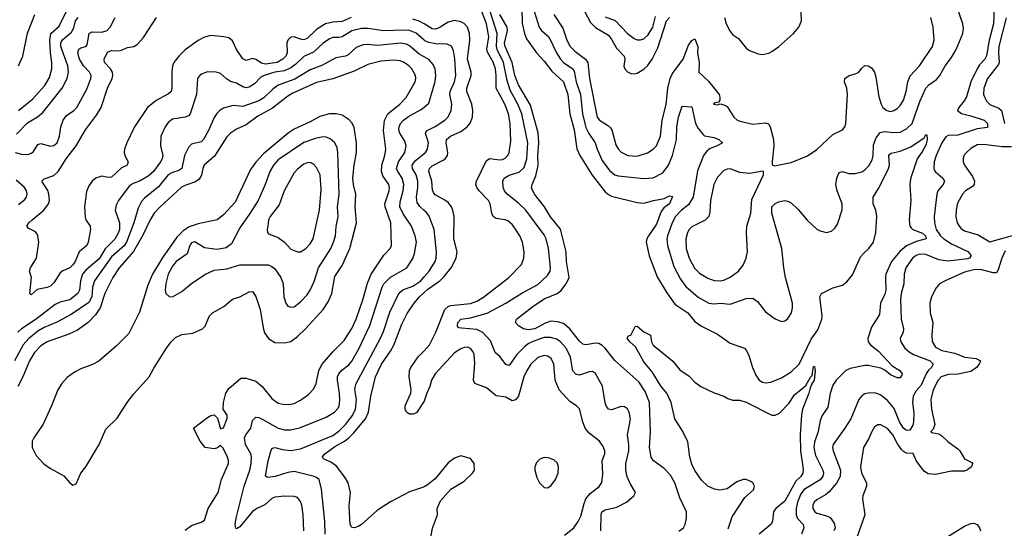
# Model space of a CAD drawing. Header units: inches. Extents: x 1649636 to 1815363, y 506543 to 641975.
# Tile 413 of 656: x 1727478 to 1733619, y 614127 to 617297. Entities that reach past the tile are written whole.
import ezdxf

# ---------------------------------------------------------------- set-up
doc = ezdxf.new("R2010")
doc.units = ezdxf.units.IN
doc.header["$MEASUREMENT"] = 0
doc.layers.add('B7621', color=7, linetype='Continuous')
doc.layers.add('B7631', color=7, linetype='Continuous')

msp = doc.modelspace()

# ---------------------------------------------------------------- linework, layer by layer
at = {"layer": 'B7621', "color": 5}
for points, elevation in [([(1727470, 616731.7), (1727558.3, 616801.7), (1727633.8, 616886.2), (1727663.5, 616936.5), (1727677.7, 616990), (1727678.8, 617030), (1727670.3, 617090.3), (1727666.6, 617170), (1727672.7, 617210), (1727723.7, 617256.3), (1727769.4, 617350.6)], 680), ([(1727450, 616469.4), (1727490, 616459.5), (1727530, 616457), (1727553.7, 616466.3), (1727564.2, 616475.8), (1727590, 616519.5), (1727610, 616524.9), (1727670, 616507.7), (1727690, 616513.6), (1727710.7, 616530), (1727726.8, 616570), (1727734.9, 616630), (1727749.2, 616670), (1727770, 616698.8), (1727815.1, 616730), (1727834.8, 616750), (1727896.2, 616863.8), (1727922, 616930), (1727922.9, 616950), (1727913.3, 616970), (1727874.8, 617010), (1727851.7, 617050), (1727841.1, 617090), (1727846.1, 617113.9), (1727858.5, 617121.5), (1727890.6, 617129.4), (1727899.5, 617140.5), (1727911, 617210), (1727930, 617220.5), (1727990, 617219.5), (1728022.6, 617230), (1728042.5, 617250), (1728072.8, 617310)], 640), ([(1727457.2, 616582.8), (1727526.3, 616653.7), (1727589, 616691), (1727622.1, 616717.9), (1727743.7, 616870), (1727774.5, 616930), (1727782.8, 616970), (1727778.8, 617010), (1727734.8, 617130), (1727734.1, 617150), (1727738.6, 617161.4), (1727746.5, 617173.5), (1727801.2, 617218.8), (1727814.7, 617245.3), (1727825.6, 617290), (1727842, 617310)], 660), ([(1727471.1, 617010), (1727496.9, 617070), (1727526.9, 617213.1), (1727571.4, 617330)], 720), ([(1729544.7, 617310), (1729490, 617286.4), (1729430, 617281.6), (1729384.9, 617270), (1729330, 617236.2), (1729270, 617178.9), (1729250, 617171.1), (1729230, 617174.4), (1729190, 617190.6), (1729170, 617188.7), (1729150.1, 617169.9), (1729145, 617150), (1729146.3, 617090), (1729138.1, 617070), (1729120.1, 617050), (1729084, 617030), (1729010, 617020.1), (1728985.3, 617025.3), (1728950, 617047.9), (1728930, 617054.8), (1728890, 617042.7), (1728870, 617052.4), (1728830, 617111.3), (1728804.9, 617164.9), (1728782.8, 617182.8), (1728750.5, 617190.5), (1728670, 617197.3), (1728630, 617187.5), (1728590, 617166.9), (1728510, 617108.6), (1728470, 617069.9), (1728439.6, 617030), (1728431.6, 617010), (1728425.8, 616974.2), (1728427.1, 616872.9), (1728423.2, 616850), (1728405.7, 616834.3), (1728330, 616793.7), (1728275.9, 616750), (1728194.6, 616630), (1728145.7, 616530), (1728131.9, 616490), (1728129.4, 616470), (1728133, 616450), (1728155.3, 616410), (1728148.7, 616390), (1728110, 616370.5), (1728050, 616315.2), (1728030, 616312.8), (1727990, 616321.6), (1727953.1, 616310), (1727929.7, 616290.3), (1727910, 616262.3), (1727894.9, 616225.1), (1727882.2, 616130), (1727886.3, 616066.3), (1727891.3, 616050), (1727917, 616010), (1727920.3, 615990), (1727905.8, 615910), (1727897.4, 615890), (1727849.3, 615850.7), (1727823.5, 615790), (1727810, 615769.8), (1727790, 615750.9), (1727747.7, 615732.3), (1727730, 615719.5), (1727690, 615656.2), (1727670, 615636.9), (1727650, 615626.9), (1727585.8, 615614.2), (1727550, 615582), (1727542, 615590), (1727552, 615690), (1727539.5, 615730), (1727545.6, 615750), (1727583.1, 615810), (1727597.7, 615910), (1727591.3, 615950), (1727584.8, 615964.8), (1727575.5, 615975.5), (1727535.2, 615995.2), (1727521.6, 616010), (1727534.7, 616030), (1727556.1, 616050), (1727629.1, 616110), (1727657, 616150), (1727663.2, 616170), (1727660.5, 616210), (1727652.9, 616232.9), (1727616.9, 616290), (1727630, 616304.4), (1727690, 616325), (1727718, 616350), (1727768, 616430), (1727830, 616510.9), (1727887.6, 616610), (1727957.7, 616702.3), (1727986.7, 616750), (1728025.5, 616870), (1728055.3, 616930), (1728059.1, 616950), (1728056, 616970), (1728045, 616990), (1728006.2, 617030), (1728004.7, 617050), (1728026, 617094), (1728050, 617104.3), (1728090, 617103.1), (1728112.4, 617107.6), (1728150, 617123.9), (1728190, 617130.2), (1728210, 617142.2), (1728250, 617184.9), (1728331.1, 617310)], 620), ([(1730000, 617270.4), (1729970, 617288.3), (1729930, 617300.3)], 620), ([(1730000, 617169.9), (1729950, 617212.2), (1729910, 617229.1), (1729870, 617232.1), (1729748.2, 617228.2), (1729650, 617242.5), (1729610, 617241.7), (1729550, 617226.8), (1729490, 617189.9), (1729470, 617185), (1729430, 617185.4), (1729410, 617178.3), (1729370.2, 617150), (1729310, 617094.9), (1729250, 617066.5), (1729201, 617019), (1729170, 616996.6), (1729130, 616978.5), (1729070, 616969.2), (1729003.2, 616950), (1728982, 616938), (1728943.2, 616896.8), (1728910, 616876.1), (1728890, 616872.5), (1728870, 616877.4), (1728830, 616901), (1728792.5, 616912.5), (1728767.3, 616927.3), (1728730, 616961.1), (1728704, 616970), (1728649.1, 616970.9), (1728604.6, 616955.4), (1728586, 616930), (1728581.2, 616830), (1728540.8, 616710), (1728530, 616696.9), (1728510.9, 616689.1), (1728430, 616677.2), (1728403.9, 616656.1), (1728384.4, 616630), (1728357.3, 616570), (1728356.5, 616510), (1728370.9, 616450), (1728367.3, 616430), (1728355.8, 616410), (1728311.9, 616350), (1728278.7, 616321.3), (1728230, 616292.1), (1728184.6, 616275.4), (1728159.9, 616260.1), (1728095, 616170), (1728079.4, 616140.6), (1728073.8, 616110), (1728100.6, 616030), (1728100.1, 615990), (1728092.9, 615967.1), (1728070.3, 615929.7), (1728011.2, 615868.8), (1727973.2, 615806.8), (1727890, 615735.4), (1727870.6, 615710), (1727857.4, 615670), (1727851.4, 615610), (1727840.1, 615590), (1727790, 615550.9), (1727730, 615537.2), (1727698.7, 615521.3), (1727580.1, 615430), (1727489.8, 615370.2), (1727466.7, 615350)], 640), ([(1730000, 617065.5), (1729970, 617082.7), (1729910, 617133.4), (1729890, 617144.7), (1729850, 617151.3), (1729710, 617135.3), (1729650, 617142.2), (1729619.6, 617140.4), (1729577.1, 617122.9), (1729524.2, 617075.8), (1729510, 617069.3), (1729450, 617059.2), (1729366.5, 617013.5), (1729290, 616984), (1729194.4, 616925.7), (1729090.8, 616889.2), (1729055.8, 616864.2), (1729001.6, 616810), (1728970, 616791.8), (1728870, 616756.7), (1728810, 616762), (1728750, 616744.8), (1728727.4, 616732.6), (1728707.4, 616712.6), (1728691.8, 616688.2), (1728657.8, 616610), (1728625.2, 616550), (1728610, 616535.5), (1728550, 616521.2), (1728530, 616500.4), (1728505, 616450), (1728490.1, 616369.9), (1728470, 616356.3), (1728430, 616343.9), (1728404.6, 616330), (1728344.4, 616255.6), (1728255.8, 616184.2), (1728237, 616163), (1728217.3, 616122.7), (1728189.6, 616030), (1728145, 615910), (1728130, 615886.3), (1728050, 615818.1), (1727945.1, 615670), (1727931.4, 615630), (1727928.5, 615570), (1727910, 615533.6), (1727799.9, 615460.1), (1727709, 615411), (1727630, 615377.7), (1727590, 615355), (1727534.6, 615310), (1727500.3, 615270), (1727444.4, 615170)], 660), ([(1728510, 614115.6), (1728550, 614144.6), (1728610, 614164.2), (1728630, 614177.3), (1728654, 614250), (1728715.1, 614350), (1728735.8, 614430), (1728779.8, 614530), (1728779.8, 614550), (1728773.3, 614570), (1728747.1, 614627.1), (1728730, 614642), (1728712.3, 614627.7), (1728690, 614621.5), (1728635.3, 614630), (1728604, 614670), (1728561.2, 614750), (1728650, 614816.8), (1728670, 614829.2), (1728690, 614834), (1728712.3, 614812.3), (1728730, 614747.3), (1728750, 614753.4), (1728771, 614811), (1728770.9, 614830.9), (1728747.1, 614870), (1728749.8, 614910), (1728764.5, 614970), (1728782.7, 614997.3), (1728857.3, 615062.8), (1728890, 615062), (1728950, 615044.3), (1728990.2, 615010), (1729050, 614936.5), (1729090, 614907.6), (1729130, 614898.8), (1729170, 614899.7), (1729190, 614904.7), (1729230, 614925.4), (1729278.6, 614961.4), (1729310, 614993.4), (1729327.3, 615030), (1729344.5, 615110), (1729363.9, 615150), (1729430, 615225.8), (1729501.7, 615298.3), (1729548.8, 615371.2), (1729576.4, 615430), (1729619, 615550), (1729646.2, 615653.8), (1729669.8, 615709.8), (1729748.2, 615830), (1729788.7, 615870), (1729797.3, 615890), (1729792.9, 616030), (1729757.2, 616130), (1729754.6, 616150), (1729782.1, 616230), (1729783.6, 616250), (1729779.3, 616270), (1729743.2, 616323.2), (1729733.8, 616350), (1729737.5, 616390), (1729756.2, 616450), (1729761.7, 616490), (1729747.2, 616607.2), (1729752.3, 616667.7), (1729773.9, 616710), (1729848.4, 616770), (1729888, 616812), (1729944.1, 616910), (1729948.4, 616930), (1729946, 616950), (1729923.7, 616990), (1729905.5, 617010), (1729876.4, 617030), (1729850, 617040.7), (1729810, 617044.1), (1729730, 617037.5), (1729650, 617017.3), (1729563.6, 616976.4), (1729431.3, 616928.7), (1729330, 616906), (1729182, 616838), (1729150, 616819.3), (1729054.5, 616745.5), (1728963.7, 616696.3), (1728890, 616642), (1728830, 616615), (1728792.3, 616590), (1728770, 616567.6), (1728693.1, 616446.9), (1728629.4, 616390), (1728620.1, 616370), (1728612, 616328), (1728597.8, 616302.2), (1728573.5, 616286.5), (1728513.6, 616266.4), (1728487.3, 616252.7), (1728351.1, 616128.9), (1728316.8, 616090), (1728291.1, 616048.9), (1728245.8, 615954.2), (1728188.5, 615851.5), (1728099, 615750), (1728059.3, 615690), (1728008.8, 615591.2), (1727978.8, 615501.2), (1727950, 615457.2), (1727905.4, 615410), (1727837.4, 615362.6), (1727783.8, 615336.2), (1727650, 615289.4), (1727610, 615265), (1727570, 615223.2), (1727538.9, 615170), (1727498, 615070), (1727467.1, 615010)], 680), ([(1728826.1, 614126.1), (1728820.8, 614150), (1728827.4, 614190), (1728878, 614390), (1728912.9, 614490), (1728921.9, 614530), (1728922.9, 614570), (1728918.5, 614590), (1728886, 614650), (1728879.5, 614690), (1728887.8, 614710), (1728918.6, 614750), (1728930, 614799.3), (1728950, 614818.9), (1728970, 614816.5), (1728990, 614807.2), (1729090, 614750.8), (1729130, 614740.2), (1729170, 614739.8), (1729230, 614754.2), (1729390, 614819.3), (1729441.1, 614850), (1729463.8, 614876.2), (1729470.6, 614890), (1729474.7, 614925.3), (1729472.2, 614970), (1729459.1, 615050), (1729460.5, 615070), (1729468.5, 615090), (1729487.4, 615112.6), (1729530, 615145.5), (1729550, 615169.3), (1729594.5, 615250), (1729660.9, 615390), (1729737.9, 615630), (1729748.1, 615650), (1729790, 615691.6), (1729893.3, 615750), (1729930, 615807.4), (1729941.1, 615838.9), (1729953, 615910), (1729944.3, 615950), (1729922.3, 616010), (1729870, 616087), (1729849.9, 616130), (1729850, 616162), (1729869.9, 616230), (1729873.3, 616270), (1729862.9, 616310), (1729836.4, 616350), (1729828.9, 616370), (1729840.9, 616410), (1729879.3, 616470), (1729887.7, 616510), (1729879.5, 616539.5), (1729847.9, 616590), (1729843, 616610), (1729844.6, 616630), (1729853.3, 616650), (1729872.2, 616670), (1729910, 616697.2), (1729982.7, 616737.3), (1730000, 616751.4)], 660), ([(1730000, 616107.7), (1729972.9, 616132.9), (1729957, 616157), (1729952.5, 616190), (1729961.8, 616250), (1729962, 616290), (1729950.4, 616330), (1729927.6, 616370), (1729926.7, 616390), (1729943.7, 616416.3), (1730000, 616463)], 640), ([(1727470, 616144.1), (1727510, 616175.3), (1727519.8, 616190), (1727525.2, 616210), (1727521, 616230), (1727507.1, 616250), (1727456.5, 616296.4)], 640), ([(1729383.9, 614090), (1729381.3, 614170), (1729360.2, 614370), (1729346.2, 614430), (1729330, 614443.8), (1729314.5, 614450), (1729190, 614481.4), (1729150, 614475.2), (1729070.4, 614450), (1729024.4, 614444.4), (1729011.5, 614451.5), (1729026.8, 614546.8), (1729046.4, 614613.6), (1729054.5, 614625.5), (1729070, 614630.2), (1729117.3, 614617.3), (1729170, 614611.7), (1729230, 614622.7), (1729430, 614706), (1729470, 614734.8), (1729510, 614774.5), (1729552.8, 614830), (1729572.2, 614870), (1729578.2, 614930), (1729567.8, 614992.2), (1729575.2, 615024.8), (1729728.2, 615311.8), (1729746.6, 615353.4), (1729787, 615473), (1729838.2, 615581.8), (1729850, 615598.6), (1729867.7, 615612.3), (1729930, 615635.7), (1729979.3, 615670), (1730000, 615693.4)], 640), ([(1730000, 614385.7), (1729996.3, 614383.7), (1729910, 614353.7), (1729790, 614292.4), (1729710, 614240.3), (1729610, 614149.8), (1729590, 614137.4), (1729566, 614130), (1729550, 614132), (1729539.7, 614150), (1729533.2, 614266.8), (1729541.2, 614350), (1729525.8, 614410), (1729505, 614445), (1729453, 614513), (1729418.7, 614538.7), (1729376.8, 614556.8), (1729364.4, 614570), (1729381.1, 614590), (1729443, 614637), (1729504.7, 614670), (1729529.9, 614690), (1729560.1, 614719.9), (1729634.1, 614810), (1729654.2, 614850), (1729668.7, 614951.3), (1729696.4, 615070), (1729735.3, 615150), (1729790.4, 615230), (1729811, 615269), (1729861.6, 615398.4), (1729894.3, 615465.7), (1729937.7, 615530), (1729972.6, 615570), (1730000, 615595.5)], 620), ([(1730000, 614918.4), (1729953.1, 614846.9), (1729930, 614837.7), (1729910, 614838.5), (1729890, 614851.3), (1729881.7, 614870), (1729883, 614890), (1729918.1, 614970), (1729919.6, 614990), (1729907.6, 615070), (1729909.9, 615110), (1729917.9, 615130), (1729964.2, 615195.8), (1730000, 615233.8)], 580), ([(1729249.2, 614110), (1729245.9, 614210), (1729237.7, 614270), (1729230, 614293), (1729210, 614317.8), (1729190, 614325.3), (1729130, 614326.2), (1729070, 614320.3), (1729050, 614311.8), (1729006.6, 614273.4), (1728956.1, 614250), (1728929, 614231), (1728850, 614136.4), (1728830, 614123)], 660)]:
    msp.add_lwpolyline(points, dxfattribs=dict(at, elevation=elevation))
for points, elevation in [([(1729450.9, 616710.9), (1729409.6, 616710.4), (1729350, 616694.1), (1729290, 616659.9), (1729190, 616613.6), (1729152.8, 616590), (1728998.5, 616461.5), (1728951.2, 616408.8), (1728917.4, 616362.6), (1728821.4, 616158.6), (1728750, 616080.3), (1728710, 616049), (1728590, 616024.4), (1728535.1, 616004.9), (1728498.5, 615981.5), (1728458.8, 615941.2), (1728366, 615810), (1728306.4, 615710), (1728278.1, 615641.9), (1728225.4, 615474.6), (1728158.5, 615341.5), (1728078.7, 615261.3), (1727970.9, 615169.1), (1727932.9, 615147.1), (1727859.6, 615120.4), (1727820.1, 615099.9), (1727773, 615067), (1727740.2, 615030), (1727716.5, 614990), (1727675.1, 614884.9), (1727623.5, 614776.4), (1727565.2, 614690), (1727556, 614670), (1727555.4, 614630), (1727580.7, 614580.7), (1727629.2, 614529.2), (1727670, 614498.7), (1727753.3, 614453.3), (1727790, 614411), (1727810, 614396), (1727830, 614404.7), (1727859.7, 614470), (1727890, 614510.3), (1727973.6, 614650), (1728014.9, 614745.1), (1728086.6, 614813.4), (1728148.8, 614910), (1728190, 614964), (1728285.1, 615070), (1728314.6, 615125.4), (1728392.8, 615250), (1728423.1, 615290), (1728450, 615316.5), (1728490, 615334), (1728557, 615343), (1728617.2, 615370), (1728634, 615386), (1728661.7, 615450), (1728680.5, 615470), (1728750.7, 615509.3), (1728805.1, 615554.9), (1728850, 615570.2), (1728910, 615601.3), (1728930, 615602.6), (1728950, 615570.6), (1728978.3, 615490), (1728996.1, 615376.1), (1729005.5, 615345.5), (1729030.1, 615310.1), (1729070, 615285.6), (1729130, 615282.9), (1729170, 615292), (1729210, 615321.8), (1729261, 615370), (1729369.9, 615490.1), (1729401.2, 615538.8), (1729424.4, 615590), (1729443, 615697), (1729490, 615765.5), (1729537.7, 615870), (1729578.5, 616030), (1729569.9, 616129.9), (1729573.9, 616210), (1729560.4, 616270), (1729556.7, 616310), (1729563.1, 616390), (1729578.3, 616470), (1729577.9, 616530), (1729564.7, 616624.7), (1729552, 616652), (1729532.1, 616672.1), (1729490, 616701)], 720), ([(1729370, 616565.8), (1729330, 616557.8), (1729250, 616531), (1729090, 616422.8), (1729061.9, 616390), (1729038.3, 616350), (1729009.5, 616270), (1728964.6, 616170), (1728910, 616081.8), (1728850, 615999.2), (1728799.6, 615900.4), (1728765.6, 615874.4), (1728710, 615863.9), (1728630, 615874.8), (1728570, 615911.4), (1728550, 615905.4), (1728539.7, 615890), (1728521.7, 615838.3), (1728454.6, 615790), (1728430, 615760.6), (1728404.7, 615710), (1728390, 615653.2), (1728385.4, 615610), (1728389.1, 615590), (1728410, 615572.4), (1728430, 615570.4), (1728490, 615602), (1728550, 615651.8), (1728631.8, 615708.2), (1728690, 615736.5), (1728770, 615744.9), (1728851.8, 615768.2), (1729028, 615768), (1729050, 615759.2), (1729070, 615743.6), (1729105.8, 615690), (1729121.6, 615650), (1729125.5, 615570), (1729137, 615530), (1729150.3, 615510.3), (1729170, 615504.2), (1729190, 615507.6), (1729230, 615539), (1729270, 615582), (1729288.9, 615610), (1729314.9, 615665.1), (1729341.5, 615750), (1729418.5, 615870), (1729436.1, 615910), (1729446.7, 615950), (1729451.9, 616008.1), (1729464.7, 616070), (1729461.1, 616130), (1729469.9, 616210), (1729463.2, 616470), (1729457.9, 616497.9), (1729443.5, 616530), (1729414.7, 616554.7), (1729390, 616564.6)], 740), ([(1729290, 616406), (1729270, 616405.1), (1729250, 616396.4), (1729210, 616365.3), (1729190, 616343.1), (1729127.3, 616230), (1729096.8, 616143.2), (1729039.3, 616070), (1729030.2, 616050), (1729026.7, 616026.7), (1729022, 615990), (1729024.4, 615970), (1729030, 615963), (1729090, 615938.9), (1729130, 615909.2), (1729170, 615867.1), (1729210, 615849.2), (1729230, 615850.2), (1729263.1, 615870), (1729290, 615899), (1729309, 615930), (1729348.3, 616110), (1729359, 616239.1), (1729351.5, 616330), (1729330, 616375.8), (1729310, 616396.4)], 760)]:
    msp.add_lwpolyline(points, close=True, dxfattribs=dict(at, elevation=elevation))
at = {"layer": 'B7631', "color": 5}
for points, elevation in [([(1730890, 617560.8), (1731039.1, 617279.1), (1731070, 617247.9), (1731150, 617200.9), (1731172.2, 617172.2), (1731199.8, 617119.8), (1731248, 617070), (1731251.4, 617050), (1731246.7, 617006.7), (1731252.6, 616990), (1731270, 616972.6), (1731290, 616961.8), (1731310, 616959.2), (1731330, 616963.8), (1731370, 616987.7), (1731393.8, 617010), (1731422.1, 617050), (1731458.6, 617121.4), (1731511.7, 617290), (1731530, 617310.1)], 620), ([(1731874.8, 617310), (1731885.2, 617270), (1731906.4, 617226.4), (1731924.6, 617204.6), (1731960.3, 617180.3), (1732010, 617119.5), (1732030, 617104.6), (1732083.6, 617083.6), (1732110, 617079.7), (1732150, 617089.2), (1732170, 617099.2), (1732210, 617128.3), (1732303.8, 617210), (1732337.2, 617250), (1732353.8, 617290), (1732347.9, 617450)], 620), ([(1730000, 615233.8), (1730034.1, 615270), (1730074.2, 615350), (1730130.5, 615490), (1730150, 615509.5), (1730165.2, 615514.8), (1730290, 615528), (1730330, 615542.9), (1730370, 615566.7), (1730529.3, 615690.7), (1730607.6, 615770), (1730622.3, 615810), (1730625.2, 615850), (1730614.3, 615910), (1730596.8, 615950), (1730571.4, 615991.4), (1730550, 616020.4), (1730522.5, 616042.5), (1730505.2, 616050), (1730450, 616058.2), (1730430.5, 616070.5), (1730422, 616090), (1730412.7, 616150), (1730403, 616170), (1730344.1, 616230), (1730328.8, 616250), (1730323.2, 616270), (1730327.4, 616290), (1730390, 616419.6), (1730410, 616431.8), (1730470, 616422.8), (1730490, 616424.6), (1730506.9, 616433.1), (1730522, 616450), (1730531.2, 616470), (1730541.1, 616538.9), (1730538.1, 616650), (1730527.5, 616710), (1730504.8, 616770), (1730450, 616869.8), (1730449.9, 616950), (1730445.1, 616990), (1730431.7, 617031.7), (1730394.8, 617094.8), (1730392.4, 617112.4), (1730404.6, 617190), (1730389.5, 617270), (1730350, 617375.5)], 580), ([(1731102.4, 614110), (1731104.9, 614210), (1731109.9, 614230.1), (1731130, 614242.3), (1731202, 614258), (1731263.7, 614290), (1731309.5, 614330), (1731319.5, 614350), (1731285.6, 614405.6), (1731267.9, 614447.9), (1731257.8, 614490), (1731258.8, 614530), (1731276.5, 614610), (1731277, 614650), (1731269.8, 614710), (1731287.4, 614807.4), (1731279.7, 614850), (1731270, 614871.8), (1731250, 614884.2), (1731230, 614886.3), (1731170, 614864.7), (1731149.7, 614870), (1731135.8, 614890), (1731130, 614909), (1731113.4, 615013.4), (1731070, 615091.5), (1731050, 615103.5), (1731030, 615101.7), (1730970, 615081.6), (1730946.5, 615086.5), (1730929, 615109), (1730912.6, 615192.6), (1730886.1, 615250), (1730850, 615291.2), (1730825.8, 615305.7), (1730790, 615316.1), (1730750, 615315.5), (1730730, 615310.3), (1730674.4, 615290), (1730650, 615275.9), (1730623.7, 615256.3), (1730577.7, 615210), (1730530, 615142.3), (1730510, 615147.1), (1730475.5, 615195.5), (1730442.8, 615222.8), (1730415.3, 615295.3), (1730366.6, 615346.6), (1730330, 615366.8), (1730233.4, 615373.4), (1730217, 615377), (1730207.6, 615387.6), (1730210.7, 615410), (1730230, 615429.3), (1730290, 615437.8), (1730393, 615467), (1730510.9, 615530), (1730610, 615592.2), (1730710, 615647.1), (1730770, 615701.5), (1730785.8, 615730), (1730789.2, 615750), (1730775.2, 615870), (1730761.2, 615930), (1730750, 615956), (1730635.4, 616110), (1730590, 616154.1), (1730518.5, 616210), (1730501.5, 616230), (1730493.8, 616250), (1730491.5, 616290), (1730498.8, 616310), (1730531.7, 616328.3), (1730594.2, 616345.8), (1730624.1, 616375.9), (1730640.8, 616430), (1730648, 616530), (1730610, 616710.9), (1730585.9, 616770), (1730536.7, 616856.7), (1730518, 616918), (1730496.4, 617030), (1730456.5, 617110), (1730452, 617132), (1730455.2, 617210), (1730401.4, 617381.4)], 560), ([(1730610.1, 617370), (1730612.1, 617272.1), (1730626, 617210), (1730638.2, 617178.2), (1730702, 617090), (1730750, 617037.4), (1730796.7, 616976.7), (1730870, 616909.2), (1730895.9, 616830), (1730910.1, 616710), (1730935.9, 616610), (1730952.2, 616492.2), (1730970.9, 616450), (1731047.9, 616327.9), (1731130, 616223.5), (1731150, 616206.4), (1731170, 616197.3), (1731330, 616158), (1731370, 616152.6), (1731430.2, 616170.2), (1731497.8, 616182.2), (1731530, 616199.5), (1731550, 616194), (1731530.1, 616150), (1731495.8, 616124.2), (1731478.6, 616101.4), (1731450, 616023.1), (1731400.5, 615950), (1731390.2, 615930), (1731386.4, 615910), (1731404.7, 615824.7), (1731455, 615695), (1731513.3, 615593.4), (1731563.3, 615523.3), (1731646.2, 615470), (1731690, 615416.5), (1731730, 615386.2), (1731830, 615335.8), (1731910, 615280.7), (1731998, 615250), (1732010, 615238), (1732023.6, 615210), (1732047.7, 615130), (1732070, 615080.4), (1732090, 615050.3), (1732110, 615038.5), (1732130, 615034), (1732162.9, 615037.1), (1732230, 615064.9), (1732290, 615102.2), (1732340.6, 615150), (1732415, 615305), (1732455.8, 615364.2), (1732481.2, 615430), (1732482.9, 615450), (1732469, 615570), (1732478.5, 615590), (1732550, 615625.2), (1732610, 615642), (1732637.9, 615662.1), (1732672.6, 615707.4), (1732722.1, 615817.9), (1732740, 615840), (1732774.8, 615870), (1732802.9, 615910), (1732818.8, 615970), (1732824.1, 616070), (1732817.3, 616110), (1732800.7, 616150), (1732800.3, 616190), (1732834.3, 616245.7), (1732895.9, 616364.1), (1732902.8, 616390), (1732898.8, 616450), (1732902.4, 616457.6), (1732914.6, 616465.4), (1732970, 616477.3), (1733035.5, 616504.5), (1733119.3, 616560.7), (1733130, 616581), (1733136.8, 616576.8), (1733138.5, 616550), (1733130, 616515.6), (1733110, 616476.5), (1733075.9, 616430), (1733034.4, 616305.6), (1733030.2, 616269.8), (1733036.5, 616170), (1733026.2, 616050), (1733030.2, 616010), (1733038.8, 615998.8), (1733049.6, 615989.6), (1733110, 615966.2), (1733128.4, 615950), (1733130.9, 615930), (1733070, 615914.9), (1733010, 615888.1), (1732968.5, 615851.5), (1732915.9, 615790), (1732881.1, 615710), (1732877.9, 615690), (1732880.4, 615610), (1732873.9, 615586.1), (1732846.9, 615530), (1732841, 615459), (1732790, 615379.8), (1732767.1, 615310), (1732769.4, 615290), (1732783.8, 615270), (1732835.3, 615230), (1732920.4, 615140.4), (1732968.5, 615110), (1732982.4, 615090), (1732979.5, 615080.5), (1732970, 615065.1), (1732950, 615064), (1732910, 615082.5), (1732873.3, 615113.3), (1732850, 615124.7), (1732770, 615142.3), (1732750, 615142.1), (1732657.7, 615122.3), (1732630.3, 615110), (1732570.2, 615050), (1732550, 615018.7), (1732532.1, 614967.9), (1732518.7, 614881.3), (1732483.8, 614830), (1732470, 614798.4), (1732458.3, 614730), (1732436.4, 614663.6), (1732430.8, 614630), (1732440.7, 614580.7), (1732487.8, 614490), (1732491.1, 614470), (1732488.3, 614451.7), (1732470.4, 614429.6), (1732370, 614367.7), (1732350, 614341.7), (1732329.2, 614290), (1732320.6, 614250), (1732321, 614210), (1732330, 614188.4), (1732363.8, 614150), (1732369.3, 614130), (1732353.6, 614090)], 540), ([(1730686.7, 617350), (1730718.3, 617250), (1730733.4, 617230), (1730777.3, 617190), (1730825.9, 617090), (1730851.1, 617051.1), (1730870.4, 617030.4), (1730927.3, 616990), (1730936.1, 616976.1), (1730949, 616910), (1730976.4, 616830), (1730989.3, 616710), (1731010, 616624.7), (1731026.9, 616586.9), (1731068.3, 616530), (1731078.9, 616490), (1731110, 616419.1), (1731155.9, 616355.9), (1731190, 616330.2), (1731210, 616323.5), (1731370, 616306.3), (1731430, 616311), (1731490, 616342.3), (1731525.7, 616390), (1731549, 616451), (1731575.6, 616550), (1731576.5, 616630), (1731586.6, 616690), (1731610, 616758.4), (1731670, 616753.7), (1731693.5, 616650), (1731710, 616617.7), (1731740.8, 616580.8), (1731750, 616573.2), (1731810, 616563.2), (1731838.7, 616550), (1731860.5, 616530), (1731828.2, 616510), (1731785.6, 616494.4), (1731763, 616477), (1731743.3, 616450), (1731705.3, 616354.7), (1731679.6, 616190), (1731650, 616143.7), (1731606.6, 616110), (1731569.1, 616070), (1731547.7, 616030), (1731517.5, 615950), (1731514.4, 615930), (1731518, 615890), (1731558.8, 615758.8), (1731600.1, 615680.1), (1731633.6, 615633.6), (1731710, 615567.9), (1731777.1, 615530), (1731810, 615525.9), (1731850.1, 615530.1), (1731910, 615524.1), (1732010, 615558.4), (1732050, 615560.4), (1732080.3, 615540.3), (1732130, 615476.3), (1732190, 615432.7), (1732230, 615416.3), (1732250, 615420.5), (1732270, 615433.4), (1732291.2, 615470), (1732298.7, 615501.3), (1732299.1, 615530), (1732255.5, 615690), (1732244.6, 615750), (1732232.2, 615870), (1732169.9, 616090), (1732169.9, 616130), (1732187.4, 616150), (1732210, 616161), (1732248, 616170), (1732270, 616166.7), (1732290, 616154.3), (1732333.3, 616113.3), (1732390, 616047.2), (1732450, 615992), (1732470, 615981.1), (1732510, 615970.4), (1732541.6, 615978.4), (1732562.7, 615997.3), (1732578, 616022), (1732607.5, 616112.5), (1732608.5, 616150), (1732577.1, 616230), (1732569.2, 616269.2), (1732573.8, 616310), (1732590, 616344.9), (1732610, 616350.2), (1732650, 616338.9), (1732690, 616337.7), (1732730, 616348.4), (1732750, 616360.2), (1732774.9, 616385.1), (1732795.8, 616424.2), (1732801.7, 616450), (1732803.6, 616516.4), (1732820.4, 616559.6), (1732845.3, 616594.7), (1732870, 616600.6), (1732930, 616592.7), (1732970, 616596.6), (1733010, 616615.7), (1733045.2, 616650), (1733093.4, 616786.6), (1733130.3, 616869.7), (1733149.5, 616890.5), (1733195.6, 616924.4), (1733216.8, 616950), (1733250.6, 617010), (1733290, 617061.2), (1733319.9, 617110), (1733359.9, 617210), (1733364.6, 617244.6), (1733361, 617270), (1733327.2, 617367.2)], 560), ([(1733556.5, 617370), (1733552.7, 617270), (1733524.3, 617170), (1733508.8, 617071.2), (1733497.2, 617050), (1733464.2, 617015.8), (1733449.1, 616990.9), (1733411.2, 616910), (1733383.8, 616816.2), (1733369.1, 616790.9), (1733335.4, 616750), (1733327.1, 616730), (1733351.4, 616711.4), (1733410, 616697.9), (1733494.4, 616670), (1733513.7, 616650), (1733514.3, 616625.7), (1733450, 616615.8), (1733330, 616577.3), (1733270, 616574.3), (1733254.2, 616565.8), (1733230, 616529.7), (1733194.1, 616450), (1733181.7, 616410), (1733180.7, 616370), (1733188.1, 616350), (1733235.2, 616310), (1733246.4, 616290), (1733237.8, 616270), (1733205.4, 616230), (1733199.3, 616210), (1733181.5, 616070), (1733184.8, 616030), (1733195.1, 615990), (1733220.4, 615950), (1733243, 615930), (1733290, 615899.4), (1733391.6, 615851.6), (1733412.4, 615827.6), (1733403.1, 615810), (1733390, 615805.6), (1733270, 615791.1), (1733210, 615800.4), (1733130, 615833.5), (1733090, 615835.5), (1733070, 615828.1), (1733046.8, 615810), (1733005.1, 615750), (1732995.3, 615710), (1732993.4, 615650), (1732976.6, 615590), (1732972.4, 615550), (1732975.5, 615430), (1732991.1, 615370), (1732989.1, 615350), (1732970.3, 615310), (1732972.9, 615290), (1732998.5, 615250), (1733025.8, 615225.8), (1733053.1, 615210), (1733155.9, 615170), (1733175.4, 615150), (1733165.5, 615130), (1733147, 615113), (1733132.1, 615090), (1733101.7, 615018.3), (1733070, 614983.7), (1733051.5, 614950), (1733047.1, 614910), (1733054.5, 614845.5), (1733052.7, 614790), (1733049.4, 614770), (1733030, 614737.4), (1733010, 614735.4), (1732990, 614750.7), (1732966.2, 614790), (1732932.7, 614872.7), (1732890, 614924), (1732850, 614955.8), (1732830, 614965.6), (1732810, 614970.8), (1732770, 614969.8), (1732750, 614965.4), (1732730, 614952.8), (1732711.8, 614930), (1732661.5, 614810), (1732625, 614750), (1732552.3, 614650), (1732548.1, 614630), (1732552.1, 614610), (1732596.8, 614490), (1732596, 614450), (1732572.8, 614407.2), (1732526.6, 614353.4), (1732505, 614335), (1732450, 614304.8), (1732433, 614290), (1732424.8, 614270), (1732424.8, 614250), (1732437.2, 614230), (1732450, 614221.5), (1732510, 614205.1), (1732533.7, 614193.7), (1732558.2, 614158.2), (1732564, 614130), (1732555.4, 614110)], 560), ([(1730000, 615595.5), (1730023.1, 615616.9), (1730098.5, 615670), (1730124.7, 615695.3), (1730168.5, 615750), (1730200.2, 615810), (1730205.8, 615850), (1730185.8, 615930), (1730188.8, 616070), (1730179.6, 616110), (1730170.3, 616130.3), (1730150, 616156.5), (1730130, 616172.8), (1730070, 616205.4), (1730058.8, 616218.8), (1730053.5, 616233.5), (1730048.2, 616290), (1730029.9, 616350.1), (1730034.4, 616370), (1730050, 616385.6), (1730119.6, 616420.4), (1730132.4, 616430), (1730145.4, 616450), (1730148.6, 616470), (1730138, 616530), (1730139.8, 616550), (1730164.4, 616570), (1730230, 616600.5), (1730268.1, 616630), (1730287.1, 616652.9), (1730301.7, 616690), (1730303.9, 616730), (1730297.4, 616770), (1730267.2, 616850), (1730267.8, 616870), (1730294, 616950), (1730294.6, 616970), (1730271.2, 617050), (1730286, 617170), (1730284.2, 617210), (1730270.8, 617250.8), (1730250, 617272.7), (1730230, 617282.9), (1730190, 617291), (1730150, 617282.2), (1730094.8, 617245.2), (1730070, 617237.7), (1730050, 617240.6), (1730000, 617270.4)], 620), ([(1731590, 614109.1), (1731617.4, 614130), (1731629.7, 614150), (1731637.4, 614190), (1731636, 614230), (1731596.1, 614316.1), (1731563.5, 614410), (1731538, 614458), (1731498.7, 614498.7), (1731428.7, 614548.7), (1731416.1, 614570), (1731406.4, 614630), (1731411.6, 614728.4), (1731406.3, 614910), (1731380.1, 614979.9), (1731339.2, 615039.2), (1731190, 615172.2), (1731130, 615248.6), (1731110, 615267.1), (1731090, 615278.5), (1731070, 615281.5), (1731010, 615269.3), (1730990, 615274.1), (1730970, 615292.7), (1730909.2, 615370), (1730870, 615402.2), (1730832.7, 615412.7), (1730790, 615417.1), (1730755.6, 615404.4), (1730690, 615369), (1730650, 615364.4), (1730621.2, 615370), (1730590, 615389.6), (1730569.7, 615410), (1730576.9, 615430), (1730678.4, 615510), (1730750, 615556), (1730830, 615590.1), (1730852.4, 615607.6), (1730886.8, 615650), (1730904.2, 615690), (1730888.9, 615790), (1730887.1, 615850), (1730850.6, 615990.6), (1730789, 616069), (1730750.3, 616130.3), (1730689, 616210), (1730671.2, 616248.8), (1730675, 616270), (1730697.1, 616323), (1730711.5, 616388.5), (1730709.6, 616450), (1730716.7, 616530), (1730710.8, 616590.8), (1730664.4, 616764.4), (1730590, 616890.8), (1730566.8, 616950), (1730548.9, 617030), (1730505.3, 617130), (1730501.3, 617150), (1730520.3, 617230), (1730517.4, 617250), (1730472.1, 617330)], 540), ([(1730809.3, 617329.3), (1730864.6, 617244.6), (1730890.1, 617170), (1730910.4, 617130.4), (1730940.1, 617100.1), (1731007.8, 617050), (1731021, 617030), (1731031.1, 616930), (1731078.8, 616690), (1731093.4, 616670), (1731150, 616636), (1731162.8, 616622.8), (1731170.8, 616610), (1731197.1, 616517.1), (1731211.3, 616491.3), (1731230, 616471.3), (1731270.1, 616450.1), (1731330, 616445.4), (1731393.1, 616466.9), (1731430, 616489.2), (1731450, 616510.3), (1731474, 616570), (1731484.8, 616670), (1731510, 616768.4), (1731520.1, 616870), (1731535.2, 616930), (1731550, 616961.6), (1731616.4, 617050), (1731650, 617138.3), (1731670, 617167), (1731690, 617177), (1731707.1, 617130), (1731706, 617090), (1731715.8, 617030), (1731714.8, 616970), (1731773.4, 616913.4), (1731840.9, 616830), (1731845.5, 616814.5), (1731844.9, 616795.1), (1731836.9, 616783.1), (1731810, 616776), (1731805.5, 616770), (1731830, 616766.4), (1731847.3, 616772.7), (1731870, 616767), (1731890, 616754.9), (1731931.3, 616690), (1731950, 616673.2), (1731970, 616664.1), (1732050, 616645.2), (1732130, 616654.9), (1732147.5, 616647.5), (1732158, 616630), (1732178.9, 616550), (1732181.1, 616510), (1732171.1, 616411.1), (1732172, 616392), (1732185.4, 616385.4), (1732290, 616405.7), (1732392.5, 616447.5), (1732450, 616487), (1732550, 616580.3), (1732610, 616610.6), (1732623.6, 616630), (1732629.8, 616650.2), (1732642.2, 616830), (1732638, 616870), (1732622.7, 616910), (1732624.4, 616930), (1732650.6, 616949.4), (1732690, 616958.5), (1732710, 616968), (1732730, 616995.5), (1732749.7, 617010.3), (1732770, 617008.7), (1732790, 616995.8), (1732809.3, 616969.3), (1732818.1, 616938.1), (1732836.2, 616816.2), (1732850.2, 616770), (1732862.4, 616750), (1732886.7, 616730), (1732910, 616725.6), (1732930, 616731.1), (1732950, 616743.5), (1732970, 616761.8), (1732990, 616795.8), (1733006.9, 616850), (1733017, 616910), (1733032.3, 616947.7), (1733090, 617010.2), (1733170.8, 617130), (1733181.6, 617170), (1733175.3, 617250), (1733161.8, 617310)], 580), ([(1731130, 617315.5), (1731191.5, 617291.5), (1731270, 617210.9), (1731310, 617179.4), (1731330, 617171.7), (1731350, 617170.9), (1731370, 617177.8), (1731397.5, 617202.5), (1731426.9, 617250), (1731444.2, 617315.8)], 640), ([(1733631, 617309), (1733584.6, 617130), (1733582.2, 617090), (1733587.5, 617030), (1733583.2, 617016.8), (1733514.3, 616930), (1733490.8, 616870), (1733490.2, 616830), (1733507.2, 616790), (1733530, 616767.6), (1733585, 616745), (1733602.3, 616730), (1733619.8, 616650)], 580), ([(1730000, 616463), (1730008.4, 616470), (1730022.5, 616490), (1730026.7, 616530), (1730009.1, 616590), (1730015.3, 616604.7), (1730070, 616631.3), (1730130.3, 616669.7), (1730149.5, 616690.6), (1730168.5, 616730), (1730172.8, 616770), (1730160.5, 616830), (1730163, 616850), (1730190.9, 616910), (1730198.8, 616950), (1730192.9, 617052.9), (1730183.7, 617103.7), (1730171.5, 617131.5), (1730145, 617145), (1730073.2, 617146.8), (1730030, 617153.7), (1730005.4, 617165.4), (1730000, 617169.9)], 640), ([(1730000, 616751.4), (1730030, 616775.8), (1730068.9, 616911.1), (1730073.6, 616950), (1730068.9, 616988.9), (1730057.5, 617017.5), (1730030, 617048.2), (1730000, 617065.5)], 660), ([(1733663.9, 616503.9), (1733605.3, 616505.3), (1733490, 616519.9), (1733450, 616515.8), (1733410, 616494.6), (1733382.8, 616470), (1733366.9, 616450), (1733361.8, 616430), (1733362.8, 616410), (1733370.2, 616390), (1733420.2, 616320.2), (1733434, 616290), (1733431.9, 616270), (1733421.9, 616258.1), (1733378, 616230), (1733357.5, 616210), (1733326.9, 616153.1), (1733318, 616110), (1733317.8, 616070), (1733326.3, 616030), (1733336.9, 616010), (1733350, 615994.7), (1733370, 615981.5), (1733456.2, 615956.2), (1733530, 615912.8), (1733670, 615951.2)], 580), ([(1730000, 615693.4), (1730032.4, 615730), (1730068.5, 615790), (1730074.6, 615810), (1730077.5, 615850), (1730062.4, 615990), (1730031.9, 616071.9), (1730014.4, 616094.4), (1730000, 616107.7)], 640), ([(1733624.5, 615855.5), (1733603.3, 615810), (1733581.6, 615738.4), (1733570, 615719.8), (1733550, 615718.1), (1733470, 615739.2), (1733430, 615737), (1733370, 615723.2), (1733250.4, 615670), (1733215.3, 615650), (1733194.1, 615625.9), (1733165.8, 615570), (1733155.2, 615530), (1733157.8, 615470), (1733173.4, 615410), (1733168, 615330), (1733170.1, 615290.1), (1733190, 615254.7), (1733230, 615234.8), (1733310, 615218.4), (1733370, 615193.6), (1733444.8, 615184.8), (1733470.3, 615170), (1733463.5, 615150), (1733446.7, 615130), (1733410, 615105), (1733330, 615087.7), (1733270, 615085.6), (1733225.2, 615070), (1733206.9, 615050), (1733175.9, 614990), (1733160.9, 614930), (1733165.9, 614870), (1733186, 614774), (1733175.8, 614744.2), (1733161.6, 614730), (1733164.2, 614724.2), (1733210, 614716), (1733230, 614703.9), (1733267.8, 614667.8), (1733330, 614622.9), (1733342.3, 614610), (1733370, 614560.3), (1733416.3, 614536.3), (1733420.9, 614530), (1733415.2, 614510), (1733390, 614490.8), (1733370, 614483.2), (1733290, 614483.4), (1733190, 614461.7), (1733145.2, 614465.2), (1733121.1, 614481.1), (1733102.6, 614502.6), (1733068.6, 614550), (1733050, 614592.7), (1733010, 614595.8), (1732990, 614605.1), (1732977.9, 614617.9), (1732953.5, 614653.5), (1732924.1, 614710), (1732890, 614749.8), (1732850, 614770.8), (1732830, 614770.8), (1732810, 614759.1), (1732792.1, 614730), (1732774.3, 614685.7), (1732741, 614630), (1732723.2, 614510), (1732729.5, 614469.5), (1732758.9, 614410), (1732759.5, 614390), (1732736.9, 614330), (1732735.3, 614310), (1732749.1, 614210), (1732698.9, 614070)], 580), ([(1731896.5, 614123.5), (1731921.5, 614198.5), (1732000.4, 614319.6), (1732054.5, 614365.5), (1732060.2, 614390), (1732050.7, 614410), (1732038.6, 614418.6), (1732010, 614429.9), (1731990, 614430.6), (1731950, 614415.7), (1731890, 614372), (1731844.7, 614364.7), (1731811.1, 614371.1), (1731770, 614389.6), (1731730, 614426), (1731690, 614486.3), (1731670, 614527), (1731657.2, 614570), (1731644.9, 614664.9), (1731615.1, 614730), (1731564.5, 614810), (1731541.6, 614910), (1731513.3, 614970), (1731479.5, 615010), (1731422, 615102), (1731370, 615164.5), (1731318.1, 615258.1), (1731283.7, 615290), (1731267.3, 615312.7), (1731274.6, 615325.4), (1731290, 615331.3), (1731316.4, 615383.6), (1731330, 615386), (1731371.3, 615351.3), (1731412.7, 615330), (1731419.3, 615290), (1731430, 615267.3), (1731550, 615170.6), (1731594.9, 615114.9), (1731654.2, 615074.2), (1731690, 615037.3), (1731726, 615010), (1731810, 614970.8), (1731870, 614951.3), (1731895.3, 614935.3), (1731926.4, 614926.4), (1731970, 614926), (1732010, 614913.4), (1732170, 614832.4), (1732190, 614831.3), (1732216.3, 614843.7), (1732275.2, 614904.8), (1732310, 614958.4), (1732382.2, 615017.8), (1732410, 615068), (1732420.7, 615079.3), (1732430, 615136), (1732436, 615136), (1732438.8, 615110), (1732433.7, 615050), (1732416.3, 615023.7), (1732405.4, 614994.6), (1732400.2, 614970), (1732360.6, 614870), (1732353.7, 614833.7), (1732345, 614710), (1732348.6, 614610), (1732365.1, 614494.9), (1732362.6, 614470), (1732350.2, 614450), (1732319, 614421), (1732250, 614295.2), (1732194, 614250), (1732179.6, 614230), (1732172.8, 614170), (1732162.8, 614150), (1732090.2, 614090)], 520), ([(1730876.8, 614083.2), (1730933.3, 614130), (1730961.5, 614170), (1730977.7, 614202.3), (1730997.9, 614282.1), (1731010, 614310.2), (1731036.4, 614343.6), (1731092.1, 614387.9), (1731108, 614412), (1731115.9, 614464.1), (1731110.7, 614549.3), (1731127.2, 614590), (1731126.6, 614610), (1731117.1, 614637.1), (1731094.5, 614670), (1731030, 614720.3), (1731005.5, 614750), (1730989.9, 614789.9), (1730970, 614871.5), (1730951.5, 614890), (1730910, 614916.4), (1730842.5, 614990), (1730817.2, 615050), (1730810, 615151.5), (1730790, 615187.6), (1730770, 615200.2), (1730750, 615203.2), (1730710, 615190.6), (1730666.4, 615150), (1730640.5, 615110), (1730622, 615070), (1730588.5, 614950), (1730570, 614928.1), (1730550, 614921.8), (1730510, 614944.4), (1730450, 614952.3), (1730390, 615001.7), (1730317.6, 615030), (1730309.1, 615050), (1730316, 615156), (1730312.4, 615210), (1730307.1, 615227.1), (1730290, 615248), (1730270, 615254.8), (1730250, 615253.8), (1730230, 615246.3), (1730190, 615220.6), (1730070, 615089.1), (1730046.5, 615050), (1730036.8, 615010), (1730017.3, 614970), (1730000.6, 614919.4), (1730000, 614918.4)], 580), ([(1730000, 613947.6), (1730022.4, 613970), (1730033.6, 613990), (1730041.6, 614010), (1730043, 614070), (1730052.1, 614127.9), (1730083.7, 614210), (1730081.6, 614250), (1730102, 614298), (1730167, 614370), (1730250, 614420.4), (1730302, 614470), (1730315.1, 614490), (1730312.7, 614530), (1730290, 614561.2), (1730230, 614578), (1730190, 614564.5), (1730150, 614534.5), (1730070, 614434.5), (1730022.3, 614397.7), (1730000, 614385.7)], 620), ([(1733250, 614065.4), (1733370, 614139.6), (1733410, 614156.5), (1733430, 614158.3), (1733450, 614150.3), (1733465.3, 614130), (1733471, 614110)], 580)]:
    msp.add_lwpolyline(points, dxfattribs=dict(at, elevation=elevation))
for points, elevation in [([(1731910, 616367.2), (1731890, 616366), (1731870, 616356.9), (1731830, 616315.4), (1731807.8, 616270), (1731786.3, 616170), (1731782.8, 616097.2), (1731776.1, 616070), (1731753.2, 616046.8), (1731670, 616005), (1731653.4, 615990), (1731642.2, 615970), (1731632.2, 615930), (1731634.5, 615870), (1731653.3, 615810), (1731687.6, 615747.6), (1731717.1, 615717.1), (1731770, 615686.2), (1731810, 615671), (1731850, 615669.4), (1731870, 615673.5), (1731908.7, 615691.3), (1731960.3, 615730), (1731990, 615767.2), (1732008.9, 615810), (1732017, 615850), (1732010.6, 615970), (1732012.8, 616010), (1732039, 616090), (1732044.9, 616175.1), (1732117.2, 616330), (1732118, 616350), (1732112.9, 616352.9), (1732030, 616338), (1731970, 616343.9)], 580), ([(1730750, 614567.1), (1730722.8, 614557.2), (1730702.2, 614537.8), (1730690.3, 614510), (1730690.3, 614490), (1730703.4, 614443.4), (1730720.4, 614410), (1730750, 614380.5), (1730770, 614379.5), (1730790, 614391.8), (1730819.3, 614430), (1730836.5, 614470), (1730838.9, 614510), (1730830, 614534.7), (1730810, 614554.2), (1730773.3, 614566.7)], 620)]:
    msp.add_lwpolyline(points, close=True, dxfattribs=dict(at, elevation=elevation))

doc.saveas('drawing.dxf')
